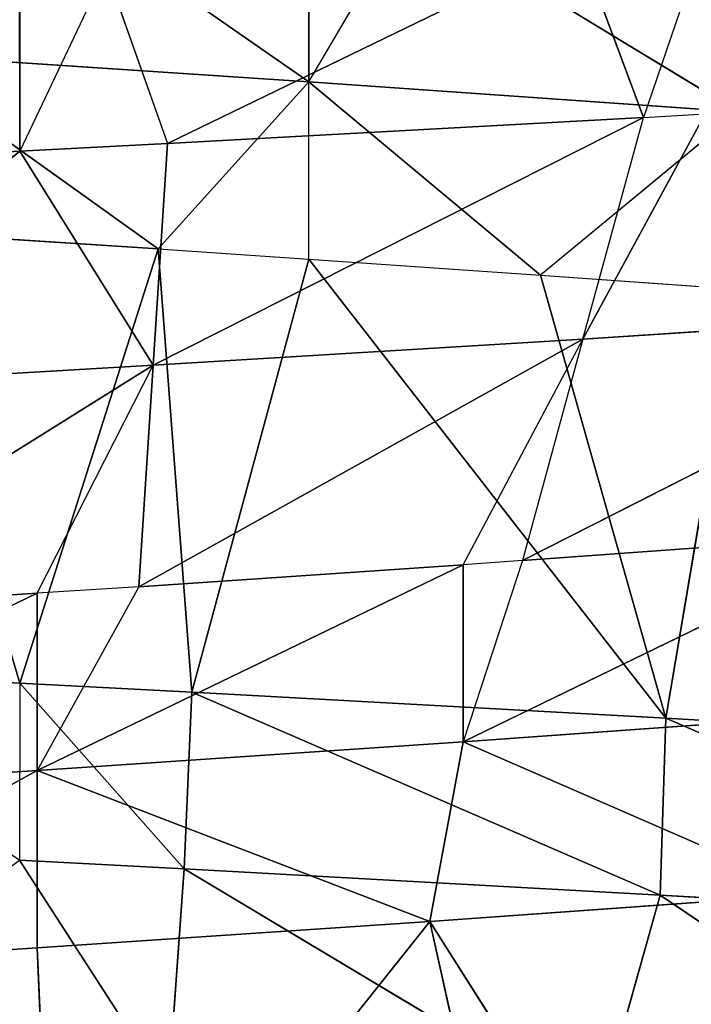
# Model space of a CAD drawing. Extents: x 186 to 416, y 0 to 124.
# Tile 345 of 656: x 245.678 to 246.009, y 121.041 to 121.527. Entities that reach past the tile are written whole.
import ezdxf

# ---------------------------------------------------------------- set-up
doc = ezdxf.new("R2010")
doc.units = 0
doc.header["$LTSCALE"] = 25.4
doc.layers.get('0').update_dxf_attribs({"color": 13, "linetype": 'CONTINUOUS'})

# ---------------------------------------------------------------- blocks, each defined once
blk = doc.blocks.new('PILLS-I-PLAFON-8266-8272_0')
at = {"color": 250}
for p, q in [((60.44037, 53.0031, 2.80763), (60.6, 53.00964, 2.79916)), ((60.44037, 53.0031, 2.80763), (60.6, 53.00964, 2.79916)), ((60.6, 53.00964, 2.79916), (60.45588, 52.81429, 2.91701)), ((60.6, 53.00964, 2.79916), (60.45588, 52.81429, 2.91701)), ((60.59999, 53.00964, 2.71166), (60.6, 53.00964, 2.79916)), ((60.64262, 53.00917, 2.70944), (60.6, 53.00964, 2.79916)), ((60.6, 53.00964, 2.79916), (60.67308, 53.00827, 2.79534)), ((60.6, 53.00964, 2.79916), (60.66598, 52.81896, 2.90471)), ((60.6, 53.00964, 2.79916), (60.66598, 52.81896, 2.90471)), ((60.6183, 53.00956, 3.41071), (60.6086, 52.63073, 3.19236)), ((60.6183, 53.00956, 3.41071), (60.6086, 52.63073, 3.19236)), ((60.6183, 53.00956, 3.41071), (60.80257, 52.61764, 3.1794)), ((60.6183, 53.00956, 3.41071), (60.80257, 52.61764, 3.1794)), ((60.64262, 53.00917, 2.70944), (60.67308, 53.00827, 2.79534)), ((60.67308, 53.00827, 2.79534), (60.66598, 52.81896, 2.90471)), ((60.67308, 53.00827, 2.79534), (60.66598, 52.81896, 2.90471)), ((60.87618, 52.98998, 2.69676), (60.67308, 53.00827, 2.79534)), ((60.67308, 53.00827, 2.79534), (60.90817, 52.98513, 2.78246)), ((60.87618, 52.98998, 2.69676), (60.67308, 53.00827, 2.79534)), ((60.67308, 53.00827, 2.79534), (60.90817, 52.98513, 2.78246)), ((60.85142, 52.99337, 3.39815), (60.80257, 52.61764, 3.1794)), ((60.85142, 52.99337, 3.39815), (60.80257, 52.61764, 3.1794)), ((60.87618, 52.98998, 2.69676), (60.90817, 52.98513, 2.78246)), ((60.66598, 52.81896, 2.90471), (60.90817, 52.98513, 2.78246)), ((60.66598, 52.81896, 2.90471), (60.90817, 52.98513, 2.78246)), ((60.87823, 52.79807, 2.89184), (60.90817, 52.98513, 2.78246)), ((60.93861, 52.98002, 2.69323), (60.90817, 52.98513, 2.78246)), ((60.90817, 52.98513, 2.78246), (60.93861, 52.98001, 2.78073)), ((60.93861, 52.98002, 3.39323), (60.80257, 52.61764, 3.1794)), ((60.93861, 52.98002, 3.39323), (60.80257, 52.61764, 3.1794)), ((60.87823, 52.79807, 2.89184), (60.93861, 52.98001, 2.78073)), ((60.45588, 52.81429, 2.91701), (60.66598, 52.81896, 2.90471)), ((60.45588, 52.81429, 2.91701), (60.66598, 52.81896, 2.90471)), ((60.66598, 52.81896, 2.90471), (60.47139, 52.62548, 3.02638)), ((60.66598, 52.81896, 2.90471), (60.47139, 52.62548, 3.02638)), ((60.6086, 52.63073, 3.01736), (60.66598, 52.81896, 2.90471)), ((60.65888, 52.62965, 3.01409), (60.66598, 52.81896, 2.90471)), ((60.87823, 52.79807, 2.89184), (60.66598, 52.81896, 2.90471)), ((60.87823, 52.79807, 2.89184), (60.66598, 52.81896, 2.90471)), ((60.65888, 52.62965, 3.01409), (60.87823, 52.79807, 2.89184)), ((60.65888, 52.62965, 3.01409), (60.87823, 52.79807, 2.89184)), ((60.81899, 52.61542, 3.00326), (60.87823, 52.79807, 2.89184)), ((60.87823, 52.79807, 2.89184), (60.84829, 52.61101, 3.00121)), ((61.09108, 52.75032, 2.87804), (60.87823, 52.79807, 2.89184)), ((61.09108, 52.75032, 2.87804), (60.87823, 52.79807, 2.89184)), ((60.84829, 52.61101, 3.00121), (61.09108, 52.75032, 2.87804)), ((60.84829, 52.61101, 3.00121), (61.09108, 52.75032, 2.87804)), ((60.6086, 52.63073, 3.01736), (60.39857, 52.61779, 3.11885)), ((60.39857, 52.61779, 3.11885), (60.6086, 52.63073, 3.10486)), ((60.39857, 52.61779, 3.11885), (60.6086, 52.63073, 3.10486)), ((60.6086, 52.63073, 3.01736), (60.39857, 52.61779, 3.11885)), ((60.6086, 52.63073, 3.19236), (60.42751, 52.62126, 3.20436)), ((60.6086, 52.63073, 3.19236), (60.42751, 52.62126, 3.20436)), ((60.6086, 52.63073, 3.10486), (60.42751, 52.62126, 3.20436)), ((60.6086, 52.63073, 3.10486), (60.42751, 52.62126, 3.20436)), ((60.6086, 52.63073, 3.01736), (60.47139, 52.62548, 3.02638)), ((60.6086, 52.63073, 3.01736), (60.47139, 52.62548, 3.02638)), ((60.65888, 52.62965, 3.01409), (60.6086, 52.63073, 3.01736)), ((60.80257, 52.61764, 3.1794), (60.6086, 52.63073, 3.19236)), ((60.6086, 52.63073, 3.19236), (60.6086, 52.63073, 3.10486)), ((60.6086, 52.63073, 3.19236), (60.6086, 52.63073, 3.10486)), ((60.80257, 52.61764, 3.1794), (60.6086, 52.63073, 3.19236)), ((60.80257, 52.61764, 3.1794), (60.6086, 52.63073, 3.10486)), ((60.80257, 52.61764, 3.1794), (60.6086, 52.63073, 3.10486)), ((60.81899, 52.61542, 3.09076), (60.6086, 52.63073, 3.10486)), ((60.81899, 52.61542, 3.00326), (60.6086, 52.63073, 3.10486)), ((60.81899, 52.61542, 3.09076), (60.6086, 52.63073, 3.10486)), ((60.81899, 52.61542, 3.00326), (60.6086, 52.63073, 3.10486)), ((60.65888, 52.62965, 3.01409), (60.6086, 52.63073, 3.10486)), ((60.6086, 52.63073, 3.01736), (60.6086, 52.63073, 3.10486)), ((60.81899, 52.61542, 3.00326), (60.65888, 52.62965, 3.01409)), ((60.81899, 52.61542, 3.00326), (60.65888, 52.62965, 3.01409)), ((60.99195, 52.58108, 3.16586), (60.80257, 52.61764, 3.1794)), ((60.80257, 52.61764, 3.1794), (60.81899, 52.61542, 3.09076)), ((60.80257, 52.61764, 3.1794), (60.81899, 52.61542, 3.09076)), ((60.99195, 52.58108, 3.16586), (60.80257, 52.61764, 3.1794)), ((60.84829, 52.61101, 3.00121), (60.81899, 52.61542, 3.00326)), ((61.03087, 52.57052, 3.07547), (60.81899, 52.61542, 3.09076)), ((60.81899, 52.61542, 3.09076), (60.99195, 52.58108, 3.16586)), ((60.81899, 52.61542, 3.09076), (60.99195, 52.58108, 3.16586)), ((61.03087, 52.57052, 2.98797), (60.81899, 52.61542, 3.09076)), ((61.03087, 52.57052, 3.07547), (60.81899, 52.61542, 3.09076)), ((60.84829, 52.61101, 3.00121), (60.81899, 52.61542, 3.09076)), ((61.03087, 52.57052, 2.98797), (60.81899, 52.61542, 3.09076)), ((60.81899, 52.61542, 3.00326), (60.81899, 52.61542, 3.09076)), ((61.03087, 52.57052, 2.98797), (60.84829, 52.61101, 3.00121)), ((61.03087, 52.57052, 2.98797), (60.84829, 52.61101, 3.00121)), ((60.7429, 49.49504, 2.76485), (60.95495, 49.52915, 2.77975)), ((60.7429, 49.49504, 2.76485), (60.95495, 49.52915, 2.77975)), ((60.95495, 49.52915, 2.77975), (60.79215, 49.50032, 2.68071)), ((60.95495, 49.52915, 2.77975), (60.79215, 49.50032, 2.68071)), ((60.85719, 49.50972, 2.86024), (60.95495, 49.52915, 2.86725)), ((60.95495, 49.52915, 2.77975), (60.85719, 49.50972, 2.86024)), ((60.95495, 49.52915, 2.86725), (60.91921, 49.13594, 3.07899)), ((60.95495, 49.52915, 2.86725), (60.91921, 49.13594, 3.07899)), ((60.7429, 49.49504, 2.85235), (60.85719, 49.50972, 2.86024)), ((60.7429, 49.49504, 2.76485), (60.85719, 49.50972, 2.86024)), ((60.85719, 49.50972, 2.86024), (60.91921, 49.13594, 3.07899)), ((60.85719, 49.50972, 2.86024), (60.91921, 49.13594, 3.07899)), ((60.7429, 49.49504, 2.76485), (60.79215, 49.50032, 2.68071)), ((60.7429, 49.49504, 2.76485), (60.53371, 49.48993, 2.7511)), ((60.7429, 49.49504, 2.76485), (60.53371, 49.48993, 2.7511)), ((60.60371, 49.48853, 2.66815), (60.7429, 49.49504, 2.76485)), ((60.60371, 49.48853, 2.66815), (60.7429, 49.49504, 2.76485)), ((60.66848, 49.49002, 2.84737), (60.7429, 49.49504, 2.85235)), ((60.7429, 49.49504, 2.76485), (60.66848, 49.49002, 2.84737)), ((60.7429, 49.49504, 2.85235), (60.685, 49.1115, 3.06612)), ((60.7429, 49.49504, 2.85235), (60.685, 49.1115, 3.06612)), ((60.7429, 49.49504, 2.85235), (60.7429, 49.49504, 2.76485)), ((60.7429, 49.49504, 2.85235), (60.91921, 49.13594, 3.07899)), ((60.7429, 49.49504, 2.85235), (60.91921, 49.13594, 3.07899)), ((60.7429, 49.49504, 2.76485), (60.7429, 49.49504, 2.67735)), ((60.53371, 49.48993, 2.8386), (60.66848, 49.49002, 2.84737)), ((60.53371, 49.48993, 2.8386), (60.66848, 49.49002, 2.84737)), ((60.53371, 49.48993, 2.7511), (60.66848, 49.49002, 2.84737)), ((60.53371, 49.48993, 2.7511), (60.66848, 49.49002, 2.84737)), ((60.53371, 49.48993, 2.8386), (60.6, 49.10964, 3.06166)), ((60.53371, 49.48993, 2.8386), (60.6, 49.10964, 3.06166)), ((60.66848, 49.49002, 2.84737), (60.6, 49.10964, 3.06166)), ((60.66848, 49.49002, 2.84737), (60.6, 49.10964, 3.06166)), ((60.66848, 49.49002, 2.84737), (60.685, 49.1115, 3.06612)), ((60.66848, 49.49002, 2.84737), (60.685, 49.1115, 3.06612)), ((61.09846, 49.37112, 3.28953), (60.91642, 49.13549, 3.16633)), ((61.09846, 49.37112, 3.28953), (60.91642, 49.13549, 3.16633)), ((60.68122, 49.11133, 3.15342), (60.88568, 49.32242, 3.27571)), ((60.68122, 49.11133, 3.15342), (60.88568, 49.32242, 3.27571)), ((60.88568, 49.32242, 3.27571), (60.91642, 49.13549, 3.16633)), ((60.88568, 49.32242, 3.27571), (60.91642, 49.13549, 3.16633)), ((60.59999, 49.10964, 3.14916), (60.67333, 49.30061, 3.2628)), ((60.59999, 49.10964, 3.14916), (60.67333, 49.30061, 3.2628)), ((60.68122, 49.11133, 3.15342), (60.67333, 49.30061, 3.2628)), ((60.68122, 49.11133, 3.15342), (60.67333, 49.30061, 3.2628)), ((61.1521, 49.18943, 3.18016), (60.91642, 49.13549, 3.16633)), ((61.1521, 49.18943, 3.18016), (60.91642, 49.13549, 3.16633)), ((60.91921, 49.13594, 3.07899), (61.15383, 49.18994, 3.09276)), ((60.91921, 49.13594, 3.07899), (61.15383, 49.18994, 3.09276)), ((60.91921, 49.13594, 3.07899), (61.1521, 49.18943, 3.18016)), ((60.91921, 49.13594, 3.07899), (61.1521, 49.18943, 3.18016)), ((60.91642, 49.13549, 3.16633), (60.68122, 49.11133, 3.15342)), ((60.91642, 49.13549, 3.16633), (60.68122, 49.11133, 3.15342)), ((60.685, 49.1115, 3.06612), (60.91921, 49.13594, 3.07899)), ((60.685, 49.1115, 3.06612), (60.91921, 49.13594, 3.07899)), ((60.685, 49.1115, 3.06612), (60.91642, 49.13549, 3.16633)), ((60.685, 49.1115, 3.06612), (60.91642, 49.13549, 3.16633)), ((60.91921, 49.13594, 3.07899), (60.91642, 49.13549, 3.16633)), ((60.91921, 49.13594, 3.07899), (60.91642, 49.13549, 3.16633)), ((60.4534, 49.11516, 3.0539), (60.6, 49.10964, 3.06166)), ((60.4534, 49.11516, 3.0539), (60.6, 49.10964, 3.06166)), ((60.68122, 49.11133, 3.15342), (60.59999, 49.10964, 3.14916)), ((60.6, 49.10964, 3.06166), (60.685, 49.1115, 3.06612)), ((60.6, 49.10964, 3.06166), (60.68122, 49.11133, 3.15342)), ((60.685, 49.1115, 3.06612), (60.68122, 49.11133, 3.15342)), ((60.6, 49.10964, 3.06166), (60.59999, 49.10964, 3.14916))]:
    blk.add_line(p, q, dxfattribs=at)
mesh = blk.add_polyface(dxfattribs=at)
corners = [(60.6183, 53.00956, 3.41071), (60.42751, 52.62126, 3.20436), (60.38592, 52.99786, 3.42311)]
mesh.append_faces([[corners[k] for k in face] for face in [(0, 1, 2)]], dxfattribs={"color": 250})
mesh = blk.add_polyface(dxfattribs=at)
corners = [(60.6183, 53.00956, 3.41071), (60.6086, 52.63073, 3.19236), (60.42751, 52.62126, 3.20436)]
mesh.append_faces([[corners[k] for k in face] for face in [(0, 1, 2)]], dxfattribs={"color": 250})
mesh = blk.add_polyface(dxfattribs=at)
corners = [(60.44037, 53.0031, 2.80763), (60.6, 53.00964, 2.79916), (60.59999, 53.00964, 2.71166)]
mesh.append_faces([[corners[k] for k in face] for face in [(0, 1, 2)]], dxfattribs={"color": 250})
mesh = blk.add_polyface(dxfattribs=at)
corners = [(60.6, 53.00964, 2.79916), (60.44037, 53.0031, 2.80763), (60.45588, 52.81429, 2.91701)]
mesh.append_faces([[corners[k] for k in face] for face in [(0, 1, 2)]], dxfattribs={"color": 250})
mesh = blk.add_polyface(dxfattribs=at)
corners = [(60.66598, 52.81896, 2.90471), (60.6, 53.00964, 2.79916), (60.45588, 52.81429, 2.91701)]
mesh.append_faces([[corners[k] for k in face] for face in [(0, 1, 2)]], dxfattribs={"color": 250})
mesh = blk.add_polyface(dxfattribs=at)
corners = [(60.67308, 53.00827, 2.79534), (60.6, 53.00964, 2.79916), (60.66598, 52.81896, 2.90471)]
mesh.append_faces([[corners[k] for k in face] for face in [(0, 1, 2)]], dxfattribs={"color": 250})
mesh = blk.add_polyface(dxfattribs=at)
corners = [(60.80257, 52.61764, 3.1794), (60.6086, 52.63073, 3.19236), (60.6183, 53.00956, 3.41071)]
mesh.append_faces([[corners[k] for k in face] for face in [(0, 1, 2)]], dxfattribs={"color": 250})
mesh = blk.add_polyface(dxfattribs=at)
corners = [(60.85142, 52.99337, 3.39815), (60.80257, 52.61764, 3.1794), (60.6183, 53.00956, 3.41071)]
mesh.append_faces([[corners[k] for k in face] for face in [(0, 1, 2)]], dxfattribs={"color": 250})
mesh = blk.add_polyface(dxfattribs=at)
corners = [(60.67308, 53.00827, 2.79534), (60.87618, 52.98998, 2.69676), (60.64262, 53.00917, 2.70944)]
mesh.append_faces([[corners[k] for k in face] for face in [(0, 1, 2)]], dxfattribs={"color": 250})
mesh = blk.add_polyface(dxfattribs=at)
corners = [(60.90817, 52.98513, 2.78246), (60.67308, 53.00827, 2.79534), (60.66598, 52.81896, 2.90471)]
mesh.append_faces([[corners[k] for k in face] for face in [(0, 1, 2)]], dxfattribs={"color": 250})
mesh = blk.add_polyface(dxfattribs=at)
corners = [(60.67308, 53.00827, 2.79534), (60.90817, 52.98513, 2.78246), (60.87618, 52.98998, 2.69676)]
mesh.append_faces([[corners[k] for k in face] for face in [(0, 1, 2)]], dxfattribs={"color": 250})
mesh = blk.add_polyface(dxfattribs=at)
corners = [(60.93861, 52.98002, 3.39323), (60.80257, 52.61764, 3.1794), (60.85142, 52.99337, 3.39815)]
mesh.append_faces([[corners[k] for k in face] for face in [(0, 1, 2)]], dxfattribs={"color": 250})
mesh = blk.add_polyface(dxfattribs=at)
corners = [(60.90817, 52.98513, 2.78246), (60.66598, 52.81896, 2.90471), (60.87823, 52.79807, 2.89184)]
mesh.append_faces([[corners[k] for k in face] for face in [(0, 1, 2)]], dxfattribs={"color": 250})
mesh = blk.add_polyface(dxfattribs=at)
corners = [(60.99195, 52.58108, 3.16586), (60.80257, 52.61764, 3.1794), (60.93861, 52.98002, 3.39323)]
mesh.append_faces([[corners[k] for k in face] for face in [(0, 1, 2)]], dxfattribs={"color": 250})
mesh = blk.add_polyface(dxfattribs=at)
corners = [(61.09108, 52.75032, 2.87804), (60.93861, 52.98001, 2.78073), (60.87823, 52.79807, 2.89184)]
mesh.append_faces([[corners[k] for k in face] for face in [(0, 1, 2)]], dxfattribs={"color": 250})
mesh = blk.add_polyface(dxfattribs=at)
corners = [(60.66598, 52.81896, 2.90471), (60.45588, 52.81429, 2.91701), (60.47139, 52.62548, 3.02638)]
mesh.append_faces([[corners[k] for k in face] for face in [(0, 1, 2)]], dxfattribs={"color": 250})
mesh = blk.add_polyface(dxfattribs=at)
corners = [(60.66598, 52.81896, 2.90471), (60.47139, 52.62548, 3.02638), (60.6086, 52.63073, 3.01736)]
mesh.append_faces([[corners[k] for k in face] for face in [(0, 1, 2)]], dxfattribs={"color": 250})
mesh = blk.add_polyface(dxfattribs=at)
corners = [(60.87823, 52.79807, 2.89184), (60.66598, 52.81896, 2.90471), (60.65888, 52.62965, 3.01409)]
mesh.append_faces([[corners[k] for k in face] for face in [(0, 1, 2)]], dxfattribs={"color": 250})
mesh = blk.add_polyface(dxfattribs=at)
corners = [(60.87823, 52.79807, 2.89184), (60.65888, 52.62965, 3.01409), (60.81899, 52.61542, 3.00326)]
mesh.append_faces([[corners[k] for k in face] for face in [(0, 1, 2)]], dxfattribs={"color": 250})
mesh = blk.add_polyface(dxfattribs=at)
corners = [(61.09108, 52.75032, 2.87804), (60.87823, 52.79807, 2.89184), (60.84829, 52.61101, 3.00121)]
mesh.append_faces([[corners[k] for k in face] for face in [(0, 1, 2)]], dxfattribs={"color": 250})
mesh = blk.add_polyface(dxfattribs=at)
corners = [(61.09108, 52.75032, 2.87804), (60.84829, 52.61101, 3.00121), (61.03087, 52.57052, 2.98797)]
mesh.append_faces([[corners[k] for k in face] for face in [(0, 1, 2)]], dxfattribs={"color": 250})
mesh = blk.add_polyface(dxfattribs=at)
corners = [(60.39857, 52.61779, 3.11885), (60.6086, 52.63073, 3.10486), (60.6086, 52.63073, 3.01736)]
mesh.append_faces([[corners[k] for k in face] for face in [(0, 1, 2)]], dxfattribs={"color": 250})
mesh = blk.add_polyface(dxfattribs=at)
corners = [(60.42751, 52.62126, 3.20436), (60.6086, 52.63073, 3.10486), (60.39857, 52.61779, 3.11885)]
mesh.append_faces([[corners[k] for k in face] for face in [(0, 1, 2)]], dxfattribs={"color": 250})
mesh = blk.add_polyface(dxfattribs=at)
corners = [(60.39857, 52.61779, 3.11885), (60.6086, 52.63073, 3.01736), (60.47139, 52.62548, 3.02638)]
mesh.append_faces([[corners[k] for k in face] for face in [(0, 1, 2)]], dxfattribs={"color": 250})
mesh = blk.add_polyface(dxfattribs=at)
corners = [(60.42751, 52.62126, 3.20436), (60.6086, 52.63073, 3.19236), (60.6086, 52.63073, 3.10486)]
mesh.append_faces([[corners[k] for k in face] for face in [(0, 1, 2)]], dxfattribs={"color": 250})
mesh = blk.add_polyface(dxfattribs=at)
corners = [(60.6086, 52.63073, 3.19236), (60.80257, 52.61764, 3.1794), (60.6086, 52.63073, 3.10486)]
mesh.append_faces([[corners[k] for k in face] for face in [(0, 1, 2)]], dxfattribs={"color": 250})
mesh = blk.add_polyface(dxfattribs=at)
corners = [(60.80257, 52.61764, 3.1794), (60.81899, 52.61542, 3.09076), (60.6086, 52.63073, 3.10486)]
mesh.append_faces([[corners[k] for k in face] for face in [(0, 1, 2)]], dxfattribs={"color": 250})
mesh = blk.add_polyface(dxfattribs=at)
corners = [(60.6086, 52.63073, 3.10486), (60.81899, 52.61542, 3.09076), (60.81899, 52.61542, 3.00326)]
mesh.append_faces([[corners[k] for k in face] for face in [(0, 1, 2)]], dxfattribs={"color": 250})
mesh = blk.add_polyface(dxfattribs=at)
corners = [(60.6086, 52.63073, 3.10486), (60.81899, 52.61542, 3.00326), (60.65888, 52.62965, 3.01409)]
mesh.append_faces([[corners[k] for k in face] for face in [(0, 1, 2)]], dxfattribs={"color": 250})
mesh = blk.add_polyface(dxfattribs=at)
corners = [(60.80257, 52.61764, 3.1794), (60.99195, 52.58108, 3.16586), (60.81899, 52.61542, 3.09076)]
mesh.append_faces([[corners[k] for k in face] for face in [(0, 1, 2)]], dxfattribs={"color": 250})
mesh = blk.add_polyface(dxfattribs=at)
corners = [(60.99195, 52.58108, 3.16586), (61.03087, 52.57052, 3.07547), (60.81899, 52.61542, 3.09076)]
mesh.append_faces([[corners[k] for k in face] for face in [(0, 1, 2)]], dxfattribs={"color": 250})
mesh = blk.add_polyface(dxfattribs=at)
corners = [(60.81899, 52.61542, 3.09076), (61.03087, 52.57052, 3.07547), (61.03087, 52.57052, 2.98797)]
mesh.append_faces([[corners[k] for k in face] for face in [(0, 1, 2)]], dxfattribs={"color": 250})
mesh = blk.add_polyface(dxfattribs=at)
corners = [(60.81899, 52.61542, 3.09076), (61.03087, 52.57052, 2.98797), (60.84829, 52.61101, 3.00121)]
mesh.append_faces([[corners[k] for k in face] for face in [(0, 1, 2)]], dxfattribs={"color": 250})
mesh = blk.add_polyface(dxfattribs=at)
corners = [(60.85719, 49.50972, 2.86024), (60.7429, 49.49504, 2.76485), (60.95495, 49.52915, 2.77975)]
mesh.append_faces([[corners[k] for k in face] for face in [(0, 1, 2)]], dxfattribs={"color": 250})
mesh = blk.add_polyface(dxfattribs=at)
corners = [(60.95495, 49.52915, 2.77975), (60.7429, 49.49504, 2.76485), (60.79215, 49.50032, 2.68071)]
mesh.append_faces([[corners[k] for k in face] for face in [(0, 1, 2)]], dxfattribs={"color": 250})
mesh = blk.add_polyface(dxfattribs=at)
corners = [(60.95495, 49.52915, 2.77975), (60.79215, 49.50032, 2.68071), (60.95495, 49.52915, 2.69225)]
mesh.append_faces([[corners[k] for k in face] for face in [(0, 1, 2)]], dxfattribs={"color": 250})
mesh = blk.add_polyface(dxfattribs=at)
corners = [(60.95495, 49.52915, 2.86725), (60.91921, 49.13594, 3.07899), (60.85719, 49.50972, 2.86024)]
mesh.append_faces([[corners[k] for k in face] for face in [(0, 1, 2)]], dxfattribs={"color": 250})
mesh = blk.add_polyface(dxfattribs=at)
corners = [(61.15383, 49.18994, 3.09276), (60.91921, 49.13594, 3.07899), (60.95495, 49.52915, 2.86725)]
mesh.append_faces([[corners[k] for k in face] for face in [(0, 1, 2)]], dxfattribs={"color": 250})
mesh = blk.add_polyface(dxfattribs=at)
corners = [(60.91921, 49.13594, 3.07899), (60.7429, 49.49504, 2.85235), (60.85719, 49.50972, 2.86024)]
mesh.append_faces([[corners[k] for k in face] for face in [(0, 1, 2)]], dxfattribs={"color": 250})
mesh = blk.add_polyface(dxfattribs=at)
corners = [(60.7429, 49.49504, 2.76485), (60.53371, 49.48993, 2.7511), (60.60371, 49.48853, 2.66815)]
mesh.append_faces([[corners[k] for k in face] for face in [(0, 1, 2)]], dxfattribs={"color": 250})
mesh = blk.add_polyface(dxfattribs=at)
corners = [(60.66848, 49.49002, 2.84737), (60.53371, 49.48993, 2.7511), (60.7429, 49.49504, 2.76485)]
mesh.append_faces([[corners[k] for k in face] for face in [(0, 1, 2)]], dxfattribs={"color": 250})
mesh = blk.add_polyface(dxfattribs=at)
corners = [(60.7429, 49.49504, 2.76485), (60.60371, 49.48853, 2.66815), (60.7429, 49.49504, 2.67735)]
mesh.append_faces([[corners[k] for k in face] for face in [(0, 1, 2)]], dxfattribs={"color": 250})
mesh = blk.add_polyface(dxfattribs=at)
corners = [(60.7429, 49.49504, 2.85235), (60.685, 49.1115, 3.06612), (60.66848, 49.49002, 2.84737)]
mesh.append_faces([[corners[k] for k in face] for face in [(0, 1, 2)]], dxfattribs={"color": 250})
mesh = blk.add_polyface(dxfattribs=at)
corners = [(60.91921, 49.13594, 3.07899), (60.685, 49.1115, 3.06612), (60.7429, 49.49504, 2.85235)]
mesh.append_faces([[corners[k] for k in face] for face in [(0, 1, 2)]], dxfattribs={"color": 250})
mesh = blk.add_polyface(dxfattribs=at)
corners = [(60.6, 49.10964, 3.06166), (60.4534, 49.11516, 3.0539), (60.53371, 49.48993, 2.8386)]
mesh.append_faces([[corners[k] for k in face] for face in [(0, 1, 2)]], dxfattribs={"color": 250})
mesh = blk.add_polyface(dxfattribs=at)
corners = [(60.66848, 49.49002, 2.84737), (60.6, 49.10964, 3.06166), (60.53371, 49.48993, 2.8386)]
mesh.append_faces([[corners[k] for k in face] for face in [(0, 1, 2)]], dxfattribs={"color": 250})
mesh = blk.add_polyface(dxfattribs=at)
corners = [(60.66848, 49.49002, 2.84737), (60.53371, 49.48993, 2.8386), (60.53371, 49.48993, 2.7511)]
mesh.append_faces([[corners[k] for k in face] for face in [(0, 1, 2)]], dxfattribs={"color": 250})
mesh = blk.add_polyface(dxfattribs=at)
corners = [(60.685, 49.1115, 3.06612), (60.6, 49.10964, 3.06166), (60.66848, 49.49002, 2.84737)]
mesh.append_faces([[corners[k] for k in face] for face in [(0, 1, 2)]], dxfattribs={"color": 250})
mesh = blk.add_polyface(dxfattribs=at)
corners = [(61.09846, 49.37112, 3.28953), (60.88568, 49.32242, 3.27571), (60.91642, 49.13549, 3.16633)]
mesh.append_faces([[corners[k] for k in face] for face in [(0, 1, 2)]], dxfattribs={"color": 250})
mesh = blk.add_polyface(dxfattribs=at)
corners = [(61.1521, 49.18943, 3.18016), (61.09846, 49.37112, 3.28953), (60.91642, 49.13549, 3.16633)]
mesh.append_faces([[corners[k] for k in face] for face in [(0, 1, 2)]], dxfattribs={"color": 250})
mesh = blk.add_polyface(dxfattribs=at)
corners = [(60.88568, 49.32242, 3.27571), (60.67333, 49.30061, 3.2628), (60.68122, 49.11133, 3.15342)]
mesh.append_faces([[corners[k] for k in face] for face in [(0, 1, 2)]], dxfattribs={"color": 250})
mesh = blk.add_polyface(dxfattribs=at)
corners = [(60.91642, 49.13549, 3.16633), (60.88568, 49.32242, 3.27571), (60.68122, 49.11133, 3.15342)]
mesh.append_faces([[corners[k] for k in face] for face in [(0, 1, 2)]], dxfattribs={"color": 250})
mesh = blk.add_polyface(dxfattribs=at)
corners = [(60.67333, 49.30061, 3.2628), (60.46328, 49.3044, 3.25052), (60.59999, 49.10964, 3.14916)]
mesh.append_faces([[corners[k] for k in face] for face in [(0, 1, 2)]], dxfattribs={"color": 250})
mesh = blk.add_polyface(dxfattribs=at)
corners = [(60.68122, 49.11133, 3.15342), (60.67333, 49.30061, 3.2628), (60.59999, 49.10964, 3.14916)]
mesh.append_faces([[corners[k] for k in face] for face in [(0, 1, 2)]], dxfattribs={"color": 250})
mesh = blk.add_polyface(dxfattribs=at)
corners = [(61.1521, 49.18943, 3.18016), (60.91642, 49.13549, 3.16633), (60.91921, 49.13594, 3.07899)]
mesh.append_faces([[corners[k] for k in face] for face in [(0, 1, 2)]], dxfattribs={"color": 250})
mesh = blk.add_polyface(dxfattribs=at)
corners = [(61.1521, 49.18943, 3.18016), (60.91921, 49.13594, 3.07899), (61.15383, 49.18994, 3.09276)]
mesh.append_faces([[corners[k] for k in face] for face in [(0, 1, 2)]], dxfattribs={"color": 250})
mesh = blk.add_polyface(dxfattribs=at)
corners = [(60.91642, 49.13549, 3.16633), (60.68122, 49.11133, 3.15342), (60.685, 49.1115, 3.06612)]
mesh.append_faces([[corners[k] for k in face] for face in [(0, 1, 2)]], dxfattribs={"color": 250})
mesh = blk.add_polyface(dxfattribs=at)
corners = [(60.91642, 49.13549, 3.16633), (60.685, 49.1115, 3.06612), (60.91921, 49.13594, 3.07899)]
mesh.append_faces([[corners[k] for k in face] for face in [(0, 1, 2)]], dxfattribs={"color": 250})
mesh = blk.add_polyface(dxfattribs=at)
corners = [(60.59999, 49.10964, 3.14916), (60.4534, 49.11516, 3.0539), (60.6, 49.10964, 3.06166)]
mesh.append_faces([[corners[k] for k in face] for face in [(0, 1, 2)]], dxfattribs={"color": 250})
mesh = blk.add_polyface(dxfattribs=at)
corners = [(77.6, 30.05964, 90.26167), (43.6, 30.05964, 0.26166), (43.6, 30.05964, 90.26167)]
mesh.append_faces([[corners[k] for k in face] for face in [(0, 1, 2)]], dxfattribs={"color": 250})
mesh = blk.add_polyface(dxfattribs=at)
corners = [(77.6, 30.05964, 90.26167), (77.6, 30.05964, 0.26166), (43.6, 30.05964, 0.26166)]
mesh.append_faces([[corners[k] for k in face] for face in [(0, 1, 2)]], dxfattribs={"color": 250})
mesh = blk.add_polyface(dxfattribs=at)
corners = [(40.6, 27.05964, 90.26167), (80.6, 27.05964, 0.26166), (80.6, 27.05964, 90.26167)]
mesh.append_faces([[corners[k] for k in face] for face in [(0, 1, 2)]], dxfattribs={"color": 250})
mesh = blk.add_polyface(dxfattribs=at)
corners = [(40.6, 27.05964, 90.26167), (40.6, 27.05964, 0.26166), (80.6, 27.05964, 0.26166)]
mesh.append_faces([[corners[k] for k in face] for face in [(0, 1, 2)]], dxfattribs={"color": 250})

msp = doc.modelspace()

# ---------------------------------------------------------------- block references
at = {"color": 0, "extrusion": (0, -1, -3.88578e-16)}
msp.add_blockref('PILLS-I-PLAFON-8266-8272_0', (185.07765, 1965.15091, -124.26167), dxfattribs=at)

doc.saveas('drawing.dxf')
